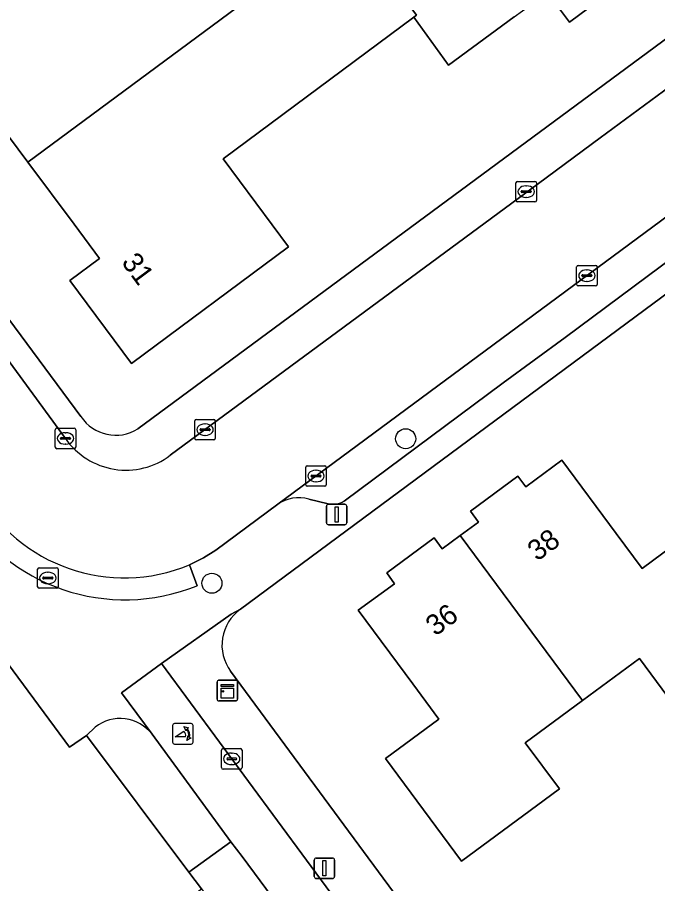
# Model space of a CAD drawing. Extents: x 163426 to 164192, y 380329 to 381641.
# Drawn here: x 163829.13 to 163860.37, y 381165.99 to 381208.26 of the extents above; entities that cross this region are included whole.
import ezdxf

# ---------------------------------------------------------------- set-up
doc = ezdxf.new("R2010")
doc.units = 0
for name, color, linetype in [('IMGEO_Boom', 7, 'Continuous'), ('IMGEO_Erf', 7, 'Continuous'), ('IMGEO_Fietspad_open', 7, 'Continuous'), ('IMGEO_Groenvoorziening', 7, 'Continuous'), ('IMGEO_Kast', 7, 'Continuous'), ('IMGEO_Kolk', 7, 'Continuous'), ('IMGEO_Lichtmast', 7, 'Continuous'), ('IMGEO_Pand', 7, 'Continuous'), ('IMGEO_Pand_nummerreeks', 7, 'Continuous'), ('IMGEO_Parkeervlak_open', 7, 'Continuous'), ('IMGEO_Poller', 7, 'Continuous'), ('IMGEO_Rijbaan_lokaal_open', 7, 'Continuous'), ('IMGEO_Rioolput', 7, 'Continuous'), ('IMGEO_Voetpad_open', 7, 'Continuous')]:
    doc.layers.add(name, color=color, linetype=linetype)

msp = doc.modelspace()

# ---------------------------------------------------------------- linework, layer by layer
at = {"layer": 'IMGEO_Boom'}
for centre in [(163848.072, 381187.697), (163838.62, 381180.647)]:
    msp.add_circle(centre, 0.489, dxfattribs=at)
at = {"layer": 'IMGEO_Erf'}
for points in [[(163826.6, 381157.234), (163830.864, 381160.386), (163838.104, 381165.739), (163837.499, 381166.547), (163832.5, 381173.217), (163831.667, 381172.644), (163783.277, 381238.221)], [(163798.704, 381234.11), (163801.193, 381230.722), (163832.228, 381188.776)], [(163835.008, 381188.174), (163876.336, 381218.714)], [(163860.151, 381211.069), (163856.057, 381208.028), (163854.997, 381209.469)], [(163853.371, 381208.274), (163850.165, 381205.918), (163848.469, 381208.26), (163839.171, 381201.361), (163842.364, 381197.057), (163834.696, 381191.367), (163831.69, 381195.418), (163833.135, 381196.495), (163831.894, 381198.16), (163829.636, 381201.19), (163827.371, 381204.23)], [(163875.112, 381205.371), (163840.007, 381179.376)], [(163861.144, 381174.732), (163859.481, 381176.98), (163856.695, 381174.92), (163853.909, 381172.859), (163855.572, 381170.611), (163854.82, 381170.056), (163850.798, 381167.085), (163847.085, 381172.1), (163849.687, 381174.023), (163848.417, 381175.741), (163845.76, 381179.336), (163847.53, 381180.623), (163847.146, 381181.152), (163849.456, 381182.856), (163849.849, 381182.323), (163850.738, 381182.979), (163851.626, 381183.634), (163851.233, 381184.167), (163853.543, 381185.871), (163853.934, 381185.345), (163855.687, 381186.647), (163858.342, 381183.072), (163859.609, 381181.366), (163862.19, 381183.282)], [(163839.528, 381176.358), (163853.96, 381156.776), (163855.129, 381157.768), (163875.058, 381130.776)]]:
    msp.add_lwpolyline(points, dxfattribs=at)
for centre, radius, start, end in [((163833.931, 381189.92), 2.052, 213.8985, 301.6643), ((163841.252, 381177.631), 2.143, 125.5033, 216.4599)]:
    msp.add_arc(centre, radius, start, end, dxfattribs=at)
at = {"layer": 'IMGEO_Fietspad_open'}
msp.add_lwpolyline([(163835.703, 381173.277), (163839.548, 381168.029), (163840.091, 381167.31), (163848.55, 381155.876), (163849.785, 381154.173), (163851.72, 381155.614), (163836.166, 381176.725), (163834.212, 381175.298)], close=True, dxfattribs=at)
at = {"layer": 'IMGEO_Groenvoorziening'}
for points in [[(163832.93, 381173.629), (163832.5, 381173.217), (163837.499, 381166.547), (163839.548, 381168.029), (163835.703, 381173.277)], [(163848.55, 381155.876), (163840.091, 381167.31), (163839.548, 381168.029), (163837.499, 381166.547), (163838.104, 381165.739), (163842.895, 381159.239), (163845.362, 381155.891), (163847.678, 381152.747)]]:
    msp.add_lwpolyline(points, dxfattribs=at)
msp.add_arc((163834.142, 381172.079), 1.968, 37.5043, 128.0271, dxfattribs=at)
at = {"layer": 'IMGEO_Kast'}
for p, q in [((163838.874, 381174.987), (163838.874, 381175.828)), ((163838.874, 381175.828), (163838.874, 381174.987)), ((163838.949, 381175.912), (163839.79, 381175.912)), ((163839.79, 381175.912), (163838.949, 381175.912)), ((163839.874, 381175.837), (163839.874, 381174.996)), ((163839.874, 381174.996), (163839.874, 381175.837)), ((163839.799, 381174.912), (163838.958, 381174.912)), ((163838.958, 381174.912), (163839.799, 381174.912))]:
    msp.add_line(p, q, dxfattribs=at)
for points in [[(163839.069, 381175.702), (163839.669, 381175.702), (163839.669, 381175.617), (163839.069, 381175.617), (163839.069, 381175.702)], [(163839.069, 381175.527), (163839.669, 381175.527), (163839.669, 381175.038), (163839.069, 381175.038), (163839.069, 381175.527)]]:
    msp.add_lwpolyline(points, dxfattribs=at)
msp.add_circle((163839.153, 381175.376), 0.0377, dxfattribs=at)
for centre, start, end in [((163838.952, 381175.834), 92.4484, 184.2845), ((163838.952, 381175.834), 92.4484, 184.2845), ((163839.796, 381175.834), 2.4484, 94.2845), ((163839.796, 381175.834), 2.4484, 94.2845), ((163838.952, 381174.99), 182.4484, 274.2845), ((163838.952, 381174.99), 182.4484, 274.2845), ((163839.796, 381174.99), 272.4484, 4.2845), ((163839.796, 381174.99), 272.4484, 4.2845)]:
    msp.add_arc(centre, 0.0779, start, end, dxfattribs=at)
at = {"layer": 'IMGEO_Kolk'}
for p, q in [((163853.526, 381200.254), (163854.378, 381200.254)), ((163853.451, 381199.328), (163853.451, 381200.18)), ((163853.753, 381199.797), (163854.151, 381199.797)), ((163853.939, 381200.034), (163853.964, 381200.034)), ((163854.452, 381200.18), (163854.452, 381199.328)), ((163853.71, 381199.748), (163853.71, 381199.76)), ((163854.148, 381199.711), (163853.75, 381199.711)), ((163853.962, 381199.474), (163853.937, 381199.474)), ((163854.194, 381199.76), (163854.194, 381199.748)), ((163854.378, 381199.254), (163853.526, 381199.254)), ((163856.413, 381195.229), (163856.413, 381196.081)), ((163856.488, 381196.155), (163857.34, 381196.155)), ((163857.414, 381196.081), (163857.414, 381195.229)), ((163856.672, 381195.649), (163856.672, 381195.661)), ((163857.11, 381195.612), (163856.712, 381195.612)), ((163856.715, 381195.698), (163857.113, 381195.698)), ((163856.901, 381195.935), (163856.926, 381195.935)), ((163857.156, 381195.661), (163857.156, 381195.649)), ((163857.34, 381195.155), (163856.488, 381195.155)), ((163856.924, 381195.375), (163856.899, 381195.375)), ((163837.785, 381187.714), (163837.785, 381188.566)), ((163837.86, 381188.64), (163838.712, 381188.64)), ((163838.273, 381188.42), (163838.298, 381188.42)), ((163838.786, 381188.566), (163838.786, 381187.714)), ((163830.977, 381187.285), (163830.977, 381188.137)), ((163831.052, 381188.211), (163831.904, 381188.211)), ((163831.465, 381187.991), (163831.49, 381187.991)), ((163831.978, 381188.137), (163831.978, 381187.285)), ((163838.044, 381188.134), (163838.044, 381188.146)), ((163838.482, 381188.097), (163838.084, 381188.097)), ((163838.087, 381188.183), (163838.485, 381188.183)), ((163838.528, 381188.146), (163838.528, 381188.134)), ((163831.236, 381187.705), (163831.236, 381187.717)), ((163831.674, 381187.668), (163831.276, 381187.668)), ((163831.279, 381187.754), (163831.677, 381187.754)), ((163831.72, 381187.717), (163831.72, 381187.705)), ((163838.712, 381187.64), (163837.86, 381187.64)), ((163838.296, 381187.86), (163838.271, 381187.86)), ((163831.904, 381187.211), (163831.052, 381187.211)), ((163831.488, 381187.431), (163831.463, 381187.431)), ((163843.196, 381185.451), (163843.196, 381186.303)), ((163843.271, 381186.377), (163844.123, 381186.377)), ((163844.197, 381186.303), (163844.197, 381185.451)), ((163843.455, 381185.871), (163843.455, 381185.883)), ((163843.893, 381185.834), (163843.495, 381185.834)), ((163843.498, 381185.92), (163843.896, 381185.92)), ((163843.684, 381186.157), (163843.709, 381186.157)), ((163843.939, 381185.883), (163843.939, 381185.871)), ((163843.707, 381185.597), (163843.682, 381185.597)), ((163844.123, 381185.377), (163843.271, 381185.377)), ((163839.087, 381171.652), (163839.087, 381172.504)), ((163839.162, 381172.578), (163840.014, 381172.578)), ((163839.575, 381172.358), (163839.6, 381172.358)), ((163840.088, 381172.504), (163840.088, 381171.652)), ((163839.346, 381172.072), (163839.346, 381172.084)), ((163839.784, 381172.035), (163839.386, 381172.035)), ((163839.389, 381172.121), (163839.787, 381172.121)), ((163839.83, 381172.084), (163839.83, 381172.072)), ((163840.014, 381171.578), (163839.162, 381171.578)), ((163839.598, 381171.798), (163839.573, 381171.798))]:
    msp.add_line(p, q, dxfattribs=at)
for points in [[(163853.526, 381200.254), (163854.378, 381200.254)], [(163853.451, 381199.328), (163853.451, 381200.18)], [(163854.452, 381200.18), (163854.452, 381199.328)], [(163854.378, 381199.254), (163853.526, 381199.254)], [(163856.413, 381195.229), (163856.413, 381196.081)], [(163856.488, 381196.155), (163857.34, 381196.155)], [(163857.414, 381196.081), (163857.414, 381195.229)], [(163857.34, 381195.155), (163856.488, 381195.155)], [(163837.785, 381187.714), (163837.785, 381188.566)], [(163837.86, 381188.64), (163838.712, 381188.64)], [(163838.786, 381188.566), (163838.786, 381187.714)], [(163830.977, 381187.285), (163830.977, 381188.137)], [(163831.052, 381188.211), (163831.904, 381188.211)], [(163831.978, 381188.137), (163831.978, 381187.285)], [(163838.712, 381187.64), (163837.86, 381187.64)], [(163831.904, 381187.211), (163831.052, 381187.211)], [(163843.196, 381185.451), (163843.196, 381186.303)], [(163843.271, 381186.377), (163844.123, 381186.377)], [(163844.197, 381186.303), (163844.197, 381185.451)], [(163844.123, 381185.377), (163843.271, 381185.377)], [(163839.087, 381171.652), (163839.087, 381172.504)], [(163839.162, 381172.578), (163840.014, 381172.578)], [(163840.088, 381172.504), (163840.088, 381171.652)], [(163840.014, 381171.578), (163839.162, 381171.578)]]:
    msp.add_lwpolyline(points, dxfattribs=at)
for centre, radius, start, end in [((163853.528, 381200.178), 0.0765, 91.552, 178.448), ((163853.528, 381200.178), 0.0765, 91.552, 178.448), ((163854.376, 381200.178), 0.0765, 1.552, 88.448), ((163854.376, 381200.178), 0.0765, 1.552, 88.448), ((163853.75, 381199.757), 0.0403, 85.8775, 175.7526), ((163854.155, 381199.759), 0.0386, 1.7309, 96.639), ((163853.747, 381199.747), 0.0366, 178.938, 274.7102), ((163854.151, 381199.754), 0.043, 264.8664, 352.4533), ((163853.528, 381199.33), 0.0765, 181.552, 268.448), ((163853.528, 381199.33), 0.0765, 181.552, 268.448), ((163854.376, 381199.33), 0.0765, 271.552, 358.448), ((163854.376, 381199.33), 0.0765, 271.552, 358.448), ((163856.49, 381196.079), 0.0765, 91.552, 178.448), ((163856.49, 381196.079), 0.0765, 91.552, 178.448), ((163857.338, 381196.079), 0.0765, 1.552, 88.448), ((163857.338, 381196.079), 0.0765, 1.552, 88.448), ((163856.712, 381195.658), 0.0403, 85.8775, 175.7526), ((163856.709, 381195.648), 0.0366, 178.938, 274.7102), ((163857.113, 381195.655), 0.043, 264.8664, 352.4533), ((163857.117, 381195.66), 0.0386, 1.7309, 96.639), ((163856.49, 381195.231), 0.0765, 181.552, 268.448), ((163856.49, 381195.231), 0.0765, 181.552, 268.448), ((163857.338, 381195.231), 0.0765, 271.552, 358.448), ((163857.338, 381195.231), 0.0765, 271.552, 358.448), ((163837.862, 381188.564), 0.0765, 91.552, 178.448), ((163837.862, 381188.564), 0.0765, 91.552, 178.448), ((163838.71, 381188.564), 0.0765, 1.552, 88.448), ((163838.71, 381188.564), 0.0765, 1.552, 88.448), ((163831.054, 381188.135), 0.0765, 91.552, 178.448), ((163831.054, 381188.135), 0.0765, 91.552, 178.448), ((163831.902, 381188.135), 0.0765, 1.552, 88.448), ((163831.902, 381188.135), 0.0765, 1.552, 88.448), ((163838.084, 381188.143), 0.0403, 85.8775, 175.7526), ((163838.081, 381188.133), 0.0366, 178.938, 274.7102), ((163838.485, 381188.14), 0.043, 264.8664, 352.4533), ((163838.489, 381188.145), 0.0386, 1.7309, 96.639), ((163831.276, 381187.714), 0.0403, 85.8775, 175.7526), ((163831.273, 381187.704), 0.0366, 178.938, 274.7102), ((163831.677, 381187.711), 0.043, 264.8664, 352.4533), ((163831.681, 381187.716), 0.0386, 1.7309, 96.639), ((163837.862, 381187.716), 0.0765, 181.552, 268.448), ((163837.862, 381187.716), 0.0765, 181.552, 268.448), ((163838.71, 381187.716), 0.0765, 271.552, 358.448), ((163838.71, 381187.716), 0.0765, 271.552, 358.448), ((163831.054, 381187.287), 0.0765, 181.552, 268.448), ((163831.054, 381187.287), 0.0765, 181.552, 268.448), ((163831.902, 381187.287), 0.0765, 271.552, 358.448), ((163831.902, 381187.287), 0.0765, 271.552, 358.448), ((163843.273, 381186.301), 0.0765, 91.552, 178.448), ((163843.273, 381186.301), 0.0765, 91.552, 178.448), ((163844.121, 381186.301), 0.0765, 1.552, 88.448), ((163844.121, 381186.301), 0.0765, 1.552, 88.448), ((163843.495, 381185.88), 0.0403, 85.8775, 175.7526), ((163843.492, 381185.87), 0.0366, 178.938, 274.7102), ((163843.896, 381185.877), 0.043, 264.8664, 352.4533), ((163843.9, 381185.882), 0.0386, 1.7309, 96.639), ((163843.273, 381185.453), 0.0765, 181.552, 268.448), ((163843.273, 381185.453), 0.0765, 181.552, 268.448), ((163844.121, 381185.453), 0.0765, 271.552, 358.448), ((163844.121, 381185.453), 0.0765, 271.552, 358.448), ((163839.164, 381172.502), 0.0765, 91.552, 178.448), ((163839.164, 381172.502), 0.0765, 91.552, 178.448), ((163840.012, 381172.502), 0.0765, 1.552, 88.448), ((163840.012, 381172.502), 0.0765, 1.552, 88.448), ((163839.386, 381172.081), 0.0403, 85.8775, 175.7526), ((163839.383, 381172.071), 0.0366, 178.938, 274.7102), ((163839.787, 381172.078), 0.043, 264.8664, 352.4533), ((163839.791, 381172.083), 0.0386, 1.7309, 96.639), ((163839.164, 381171.654), 0.0765, 181.552, 268.448), ((163839.164, 381171.654), 0.0765, 181.552, 268.448), ((163840.012, 381171.654), 0.0765, 271.552, 358.448), ((163840.012, 381171.654), 0.0765, 271.552, 358.448)]:
    msp.add_arc(centre, radius, start, end, dxfattribs=at)
for centre, major_axis, ratio, start_param, end_param in [((163853.938, 381199.754), (-0.387, 0.002), 0.722429, 4.712389, 7.853982), ((163853.963, 381199.754), (-0.39, 0.002), 0.717154, 1.570796, 4.712389), ((163856.9, 381195.655), (-0.387, 0.002), 0.722429, 4.712389, 7.853982), ((163856.925, 381195.655), (-0.39, 0.002), 0.717154, 1.570796, 4.712389), ((163838.272, 381188.14), (-0.387, 0.002), 0.722429, 4.712389, 7.853982), ((163838.297, 381188.14), (-0.39, 0.002), 0.717154, 1.570796, 4.712389), ((163831.464, 381187.711), (-0.387, 0.002), 0.722429, 4.712389, 7.853982), ((163831.489, 381187.711), (-0.39, 0.002), 0.717154, 1.570796, 4.712389), ((163843.683, 381185.877), (-0.387, 0.002), 0.722429, 4.712389, 7.853982), ((163843.708, 381185.877), (-0.39, 0.002), 0.717154, 1.570796, 4.712389), ((163839.574, 381172.078), (-0.387, 0.002), 0.722429, 4.712389, 7.853982), ((163839.599, 381172.078), (-0.39, 0.002), 0.717154, 1.570796, 4.712389)]:
    msp.add_ellipse(centre, major_axis=major_axis, ratio=ratio, start_param=start_param, end_param=end_param, dxfattribs=at)
at = {"layer": 'IMGEO_Lichtmast'}
for p, q in [((163844.208, 381183.6), (163844.208, 381184.4)), ((163844.208, 381184.4), (163844.208, 381183.6)), ((163844.308, 381184.5), (163845.098, 381184.5)), ((163845.098, 381184.5), (163844.308, 381184.5)), ((163845.198, 381184.4), (163845.198, 381183.6)), ((163845.198, 381183.6), (163845.198, 381184.4)), ((163845.098, 381183.5), (163844.308, 381183.5)), ((163844.308, 381183.5), (163845.098, 381183.5)), ((163843.711, 381167.239), (163844.501, 381167.239)), ((163844.501, 381167.239), (163843.711, 381167.239)), ((163843.611, 381166.339), (163843.611, 381167.139)), ((163843.611, 381167.139), (163843.611, 381166.339)), ((163844.601, 381167.139), (163844.601, 381166.339)), ((163844.601, 381166.339), (163844.601, 381167.139)), ((163844.501, 381166.239), (163843.711, 381166.239)), ((163843.711, 381166.239), (163844.501, 381166.239))]:
    msp.add_line(p, q, dxfattribs=at)
for points in [[(163844.628, 381184.375), (163844.778, 381184.375), (163844.778, 381183.625), (163844.628, 381183.625), (163844.628, 381184.375)], [(163844.031, 381167.114), (163844.181, 381167.114), (163844.181, 381166.364), (163844.031, 381166.364), (163844.031, 381167.114)]]:
    msp.add_lwpolyline(points, dxfattribs=at)
for centre, start, end in [((163844.308, 381184.4), 90, 180), ((163844.308, 381184.4), 90, 180), ((163845.098, 381184.4), 0, 90), ((163845.098, 381184.4), 360, 90), ((163844.308, 381183.6), 180, 270), ((163844.308, 381183.6), 180, 270), ((163845.098, 381183.6), 270, 0), ((163845.098, 381183.6), 270, 0), ((163843.711, 381167.139), 90, 180), ((163843.711, 381167.139), 90, 180), ((163844.501, 381167.139), 0, 90), ((163844.501, 381167.139), 360, 90), ((163843.711, 381166.339), 180, 270), ((163843.711, 381166.339), 180, 270), ((163844.501, 381166.339), 270, 0), ((163844.501, 381166.339), 270, 0)]:
    msp.add_arc(centre, 0.1, start, end, dxfattribs=at)
at = {"layer": 'IMGEO_Pand'}
for points in [[(163840.085, 381229.142), (163835.628, 381225.845), (163839.007, 381221.279), (163838.87, 381221.178), (163841.88, 381217.141), (163842.017, 381217.242), (163845.311, 381212.802), (163848.606, 381208.361), (163848.469, 381208.26), (163850.165, 381205.918), (163853.371, 381208.274), (163854.997, 381209.469), (163856.057, 381208.028), (163860.151, 381211.069), (163859.081, 381212.518), (163858.944, 381212.417), (163854.336, 381218.655), (163854.199, 381218.554), (163850.126, 381215.546)], [(163842.017, 381217.242), (163841.88, 381217.141), (163832.566, 381210.23), (163829.557, 381214.284), (163829.456, 381214.421), (163823.233, 381209.804), (163823.131, 381209.94), (163821.686, 381208.868), (163824.687, 381204.828), (163826.126, 381205.901), (163827.371, 381204.23), (163829.636, 381201.19), (163845.311, 381212.802)], [(163848.469, 381208.26), (163848.606, 381208.361), (163845.311, 381212.802), (163829.636, 381201.19), (163831.894, 381198.16), (163833.135, 381196.495), (163831.69, 381195.418), (163834.696, 381191.367), (163842.364, 381197.057), (163839.171, 381201.361)], [(163863.904, 381180.962), (163862.19, 381183.282), (163859.609, 381181.366), (163858.342, 381183.072), (163855.687, 381186.647), (163853.934, 381185.345), (163853.543, 381185.871), (163851.233, 381184.167), (163851.626, 381183.634), (163850.738, 381182.979), (163856.695, 381174.92), (163859.481, 381176.98), (163861.144, 381174.732), (163865.905, 381178.254)], [(163850.738, 381182.979), (163849.849, 381182.323), (163849.456, 381182.856), (163847.146, 381181.152), (163847.53, 381180.623), (163845.76, 381179.336), (163848.417, 381175.741), (163849.687, 381174.023), (163847.085, 381172.1), (163850.798, 381167.085), (163854.82, 381170.056), (163855.572, 381170.611), (163853.909, 381172.859), (163856.695, 381174.92)]]:
    msp.add_lwpolyline(points, close=True, dxfattribs=at)
at = {"layer": 'IMGEO_Parkeervlak_open'}
for points in [[(163872.997, 381207.555), (163841.832, 381184.499)], [(163845.069, 381184.659), (163852.834, 381190.43), (163855.86, 381192.644), (163871.857, 381204.539)], [(163843.344, 381184.751), (163844.299, 381184.527)]]:
    msp.add_lwpolyline(points, dxfattribs=at)
for centre, radius, start, end in [((163842.847, 381183.07), 1.753, 73.5395, 125.3851), ((163844.538, 381185.445), 0.948, 255.4066, 304.0485)]:
    msp.add_arc(centre, radius, start, end, dxfattribs=at)
at = {"layer": 'IMGEO_Poller'}
for p, q in [((163836.704, 381173.703), (163836.704, 381172.896)), ((163836.704, 381173.703), (163836.704, 381172.896)), ((163837.606, 381173.798), (163836.798, 381173.798)), ((163837.606, 381173.798), (163836.798, 381173.798)), ((163837.7, 381172.896), (163837.7, 381173.703)), ((163837.7, 381172.896), (163837.7, 381173.703)), ((163836.798, 381172.801), (163837.606, 381172.801)), ((163836.798, 381172.801), (163837.606, 381172.801))]:
    msp.add_line(p, q, dxfattribs=at)
for points in [[(163837.383, 381173.527), (163837.371, 381173.454), (163837.246, 381173.659)], [(163837.246, 381173.659), (163837.477, 381173.593), (163837.406, 381173.561)], [(163837.339, 381173.154), (163836.826, 381173.154), (163837.256, 381173.429)], [(163837.399, 381172.982), (163837.465, 381173.213), (163837.495, 381173.145)], [(163837.531, 381173.118), (163837.603, 381173.107), (163837.399, 381172.982)]]:
    msp.add_lwpolyline(points, dxfattribs=at)
for centre, radius, start, end in [((163836.798, 381173.703), 0.0946, 90, 180), ((163836.798, 381173.703), 0.0946, 90, 180), ((163837.606, 381173.703), 0.0946, 0, 90), ((163837.606, 381173.703), 0.0946, 0, 90), ((163837.011, 381173.204), 0.332, 351.3247, 42.4854), ((163837.025, 381173.214), 0.476, 351.7527, 41.1691), ((163837.025, 381173.214), 0.516, 349.3569, 42.2912), ((163836.798, 381172.896), 0.0946, 180, 270), ((163836.798, 381172.896), 0.0946, 180, 270), ((163837.606, 381172.896), 0.0946, 270, 0), ((163837.606, 381172.896), 0.0946, 270, 0)]:
    msp.add_arc(centre, radius, start, end, dxfattribs=at)
at = {"layer": 'IMGEO_Rijbaan_lokaal_open'}
for points in [[(163831.473, 381187.71), (163826.186, 381194.912), (163822.567, 381199.76), (163818.169, 381205.736), (163815.921, 381208.742), (163811.56, 381214.644), (163809.355, 381217.654), (163805.5, 381222.854), (163803.25, 381225.899), (163797.56, 381233.618)], [(163871.442, 381212.645), (163871.192, 381212.44), (163866.121, 381208.698), (163863.127, 381206.47), (163857.562, 381202.374), (163854.549, 381200.154), (163836.589, 381186.888)], [(163837.52, 381181.547), (163838.212, 381181.888), (163838.806, 381182.261), (163841.832, 381184.499), (163872.997, 381207.555)]]:
    msp.add_lwpolyline(points, dxfattribs=at)
for centre, radius, start, end in [((163834.427, 381189.762), 3.597, 214.7878, 306.9565), ((163834.349, 381189.098), 8.19, 208.7726, 292.7771)]:
    msp.add_arc(centre, radius, start, end, dxfattribs=at)
at = {"layer": 'IMGEO_Rioolput'}
for p, q in [((163830.117, 381180.476), (163830.117, 381181.328)), ((163830.192, 381181.402), (163831.044, 381181.402)), ((163830.605, 381181.182), (163830.63, 381181.182)), ((163831.118, 381181.328), (163831.118, 381180.476)), ((163830.376, 381180.896), (163830.376, 381180.908)), ((163830.814, 381180.859), (163830.416, 381180.859)), ((163830.419, 381180.945), (163830.817, 381180.945)), ((163830.86, 381180.908), (163830.86, 381180.896)), ((163831.044, 381180.402), (163830.192, 381180.402)), ((163830.628, 381180.622), (163830.603, 381180.622))]:
    msp.add_line(p, q, dxfattribs=at)
for points in [[(163830.117, 381180.476), (163830.117, 381181.328)], [(163830.192, 381181.402), (163831.044, 381181.402)], [(163831.118, 381181.328), (163831.118, 381180.476)], [(163831.044, 381180.402), (163830.192, 381180.402)]]:
    msp.add_lwpolyline(points, dxfattribs=at)
for centre, radius, start, end in [((163830.194, 381181.326), 0.0765, 91.552, 178.448), ((163830.194, 381181.326), 0.0765, 91.552, 178.448), ((163831.042, 381181.326), 0.0765, 1.552, 88.448), ((163831.042, 381181.326), 0.0765, 1.552, 88.448), ((163830.416, 381180.905), 0.0403, 85.8775, 175.7526), ((163830.413, 381180.895), 0.0366, 178.938, 274.7102), ((163830.817, 381180.902), 0.043, 264.8664, 352.4533), ((163830.821, 381180.907), 0.0386, 1.7309, 96.639), ((163830.194, 381180.478), 0.0765, 181.552, 268.448), ((163830.194, 381180.478), 0.0765, 181.552, 268.448), ((163831.042, 381180.478), 0.0765, 271.552, 358.448), ((163831.042, 381180.478), 0.0765, 271.552, 358.448)]:
    msp.add_arc(centre, radius, start, end, dxfattribs=at)
for centre, major_axis, ratio, start_param, end_param in [((163830.604, 381180.902), (-0.387, 0.002), 0.722429, 4.712389, 7.853982), ((163830.629, 381180.902), (-0.39, 0.002), 0.717154, 1.570796, 4.712389)]:
    msp.add_ellipse(centre, major_axis=major_axis, ratio=ratio, start_param=start_param, end_param=end_param, dxfattribs=at)
at = {"layer": 'IMGEO_Voetpad_open'}
for points in [[(163784.841, 381239.434), (163784.4, 381239.055), (163783.277, 381238.221), (163831.667, 381172.644), (163832.5, 381173.217), (163832.93, 381173.629)], [(163832.228, 381188.776), (163801.193, 381230.722), (163798.704, 381234.11)], [(163797.56, 381233.618), (163803.25, 381225.899), (163805.5, 381222.854), (163809.355, 381217.654), (163811.56, 381214.644), (163815.921, 381208.742), (163818.169, 381205.736), (163822.567, 381199.76), (163826.186, 381194.912), (163831.473, 381187.71)], [(163905.272, 381196.785), (163886.426, 381211.021), (163885.917, 381211.405), (163882.603, 381213.933), (163876.336, 381218.714), (163835.008, 381188.174)], [(163836.589, 381186.888), (163854.549, 381200.154), (163857.562, 381202.374), (163863.127, 381206.47), (163866.121, 381208.698), (163871.192, 381212.44), (163870.502, 381213.337)], [(163839.561, 381179.132), (163840.007, 381179.376), (163875.112, 381205.371)], [(163871.857, 381204.539), (163855.86, 381192.644), (163852.834, 381190.43), (163845.069, 381184.659)], [(163844.299, 381184.527), (163843.344, 381184.751)], [(163841.832, 381184.499), (163838.806, 381182.261), (163838.212, 381181.888), (163837.52, 381181.547), (163837.901, 381180.526)], [(163837.901, 381180.526), (163837.52, 381181.547)], [(163835.703, 381173.277), (163834.212, 381175.298), (163836.166, 381176.725), (163839.561, 381179.132)], [(163840.007, 381179.376), (163839.561, 381179.132), (163836.166, 381176.725), (163851.72, 381155.614), (163849.785, 381154.173), (163848.55, 381155.876)], [(163875.058, 381130.776), (163855.129, 381157.768), (163853.96, 381156.776), (163839.528, 381176.358)]]:
    msp.add_lwpolyline(points, dxfattribs=at)
for centre, radius, start, end in [((163833.931, 381189.92), 2.052, 213.8985, 301.6643), ((163834.427, 381189.762), 3.597, 214.7878, 306.9565), ((163834.349, 381189.098), 8.19, 208.7726, 292.7771), ((163842.847, 381183.07), 1.753, 73.5395, 125.3851), ((163844.538, 381185.445), 0.948, 255.4066, 304.0485), ((163834.382, 381189.197), 9.358, 210.1354, 292.0882), ((163834.382, 381189.197), 9.358, 210.1354, 292.0882), ((163841.252, 381177.631), 2.143, 125.5033, 216.4599), ((163834.142, 381172.079), 1.968, 37.5043, 128.0271)]:
    msp.add_arc(centre, radius, start, end, dxfattribs=at)

# ---------------------------------------------------------------- texts
at = {"layer": 'IMGEO_Pand_nummerreeks'}
for s, rotation, p in [('31', 306.5717, (163834.173, 381196.3)), ('38', 36.3714, (163854.488, 381181.689)), ('36', 36.3714, (163849.521, 381178.033))]:
    msp.add_text(s, height=1, rotation=rotation, dxfattribs=at).set_placement(p)

doc.saveas('drawing.dxf')
